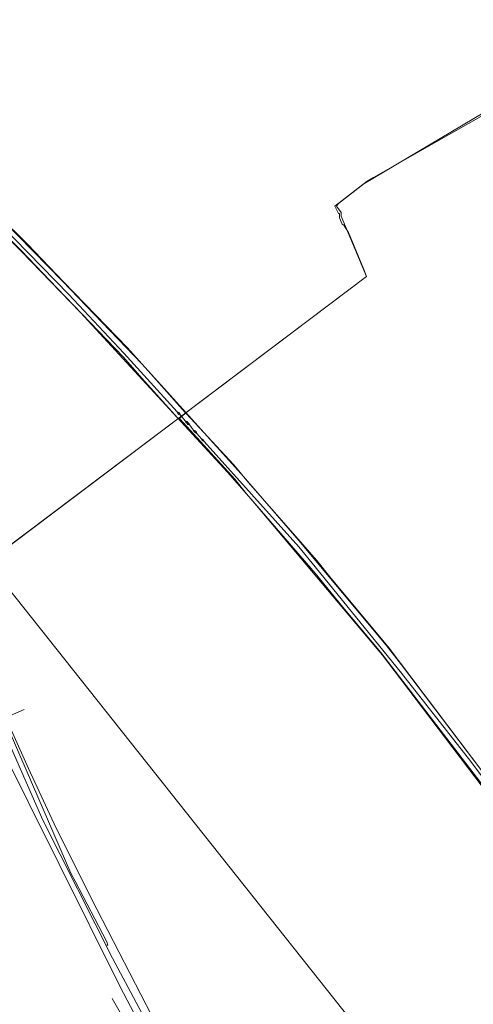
# Model space of a CAD drawing. Header units: metres. Extents: x 92810 to 93633, y 464687 to 465459.
# Tile 323 of 325: x 93493 to 93529, y 465340 to 465418. Entities that reach past the tile are written whole.
import ezdxf
from ezdxf.lldxf.tags import DXFTag

# ---------------------------------------------------------------- set-up
doc = ezdxf.new("R2010")
doc.units = ezdxf.units.M
for name, color, linetype, lineweight, transparency in [('B-OI-KL-DATA_KPN-G', 90, 'SI_B_DATA_KPN', 18, 0.4), ('B-OI-KL-DATA_ZIGGO BV-G', 90, 'SI_B_DATA_ZIGGO', 18, 0.4), ('B-OI-KL-ET_HS_LIANDER-G', 10, 'SI_B_ET_HS_LIANDON', 18, 0.4), ('B-OI-KL-ET_LS_LIANDER-G', 190, 'SI_B_ET_LS_LIANDER', 18, 0.4), ('B-OI-KL-ET_MS_LIANDER-G', 130, 'SI_B_ET_MS_LIANDER', 18, 0.4), ('B-OI-KL-GAS_LD_LIANDER-G', 30, 'SI_B_GAS_LD_LIANDER', 18, 0.4), ('B-WE-KL-DATA-G', 90, 'KL-DATA-N', 18, 0.4)]:
    doc.layers.add(name, color=color, linetype=linetype, lineweight=lineweight, transparency=transparency)
doc.styles.get("Standard").update_dxf_attribs({"font": 'isocp.shx'})
tags = doc.linetypes.add('KL-DATA-N', pattern='A,4,-1,[101,NLCS.SHX,S=0.5,R=0,X=0,Y=0],-1,4,-1,["D",Standard,S=1,R=0,X=-0.25,Y=-0.5],-1.5', length=12.5).pattern_tags.tags
tags[18] = DXFTag(74, 10)
doc.linetypes.add('SI_B_DATA_KPN', pattern='A,5,-2,["KPN",Standard,S=1.5,R=0,X=-0.51,Y=-0.75],-8', length=15)
doc.linetypes.add('SI_B_DATA_ZIGGO', pattern='A,5,-2,["ZIGGO",Standard,S=1.5,R=0,X=-0.51,Y=-0.75],-9', length=16)
doc.linetypes.add('SI_B_ET_HS_LIANDON', pattern='A,5,-2,["LI-HS",Standard,S=1.5,R=0,X=-0.51,Y=-0.75],-10', length=17)
doc.linetypes.add('SI_B_ET_LS_LIANDER', pattern='A,5,-2,["LI-LS",Standard,S=1.5,R=0,X=-0.51,Y=-0.75],-10', length=17)
doc.linetypes.add('SI_B_ET_MS_LIANDER', pattern='A,5,-2,["LI-MS",Standard,S=1.5,R=0,X=-0.51,Y=-0.75],-10', length=17)
doc.linetypes.add('SI_B_GAS_LD_LIANDER', pattern='A,5,-2,["LI-G-LD",Standard,S=1.5,R=0,X=-0.51,Y=-0.75],-11', length=18)

msp = doc.modelspace()

# ---------------------------------------------------------------- linework, layer by layer
at = {"layer": 'B-OI-KL-DATA_KPN-G', "flags": 128}
for points in [[(93463.893, 465458.821), (93468.607, 465437.964), (93469.607, 465432.964), (93469.821, 465431.464), (93471.25, 465419.536), (93471.393, 465418.75), (93472.607, 465411.75), (93472.75, 465411.321), (93475.464, 465402.036), (93475.821, 465401.107), (93480.25, 465388.679), (93480.607, 465387.893), (93496.893, 465350.25), (93497.25, 465349.607), (93499.75, 465344.821), (93499.821, 465344.536), (93499.75, 465344.536)], [(93500.179, 465340.321), (93526.964, 465293.321), (93527.036, 465293.107), (93527.036, 465292.893)]]:
    msp.add_lwpolyline(points, dxfattribs=at)
at = {"layer": 'B-OI-KL-DATA_ZIGGO BV-G', "flags": 128}
for points in [[(93493.208, 465363.225), (93491.195, 465362.338)], [(93491.195, 465362.338), (93494.672, 465354.447)], [(93494.672, 465354.447), (93500.209, 465343.509)], [(93503.732, 465336.896), (93500.209, 465343.509)]]:
    msp.add_lwpolyline(points, dxfattribs=at)
at = {"layer": 'B-OI-KL-ET_HS_LIANDER-G', "flags": 128}
for points in [[(93435.393, 465448.964), (93435.25, 465448.679), (93435.321, 465448.607), (93442.964, 465443.107), (93446.75, 465440.25), (93451.893, 465436.25), (93458.036, 465431.25), (93463.107, 465427.107), (93466.25, 465424.393), (93472.036, 465419.393), (93475.75, 465416.036), (93483.893, 465408.464), (93486.321, 465406.107), (93492.964, 465399.536), (93497.679, 465394.679), (93509.321, 465382.036), (93511.179, 465379.893), (93521.607, 465367.536), (93522.536, 465366.321), (93539.964, 465343.321), (93553.821, 465325.25), (93568.964, 465305.821), (93569.179, 465306.036)], [(93435.464, 465449.107), (93435.679, 465449.25), (93435.821, 465449.179), (93442.393, 465444.393), (93448.893, 465439.464), (93452.321, 465436.821), (93461.607, 465429.25), (93471.964, 465420.393), (93473.964, 465418.607), (93480.393, 465412.75), (93484.393, 465408.964), (93490.393, 465403.107), (93496.25, 465397.179), (93502.536, 465390.607), (93504.536, 465388.393), (93510.393, 465381.893), (93514.964, 465376.607), (93521.893, 465368.321), (93523.107, 465366.75), (93540.536, 465343.75), (93554.393, 465325.679), (93569.464, 465306.25), (93569.25, 465306.036)], [(93435.464, 465448.964), (93443.393, 465443.179), (93444.75, 465442.107), (93452.107, 465436.464), (93454.036, 465434.893), (93463.536, 465427.179), (93464.321, 465426.464), (93472.393, 465419.464), (93473.607, 465418.321), (93479.464, 465413.036), (93480.393, 465412.107), (93488.679, 465404.321), (93490.25, 465402.75), (93496.75, 465396.107), (93501.107, 465391.464), (93505.321, 465386.821)], [(93505.321, 465386.821), (93505.464, 465386.75)], [(93505.321, 465386.821), (93505.393, 465386.679)], [(93505.464, 465386.75), (93505.393, 465386.679)], [(93505.393, 465386.679), (93505.464, 465386.607)], [(93505.464, 465386.75), (93505.536, 465386.679)], [(93505.536, 465386.679), (93505.464, 465386.607)], [(93505.464, 465386.607), (93505.607, 465386.536)], [(93505.536, 465386.679), (93505.607, 465386.536)], [(93505.607, 465386.536), (93505.964, 465386.107)], [(93505.964, 465386.107), (93506.107, 465386.036)], [(93505.964, 465386.107), (93506.036, 465385.964)], [(93506.107, 465386.036), (93506.036, 465385.964)], [(93506.036, 465385.964), (93506.107, 465385.893)], [(93506.107, 465386.036), (93506.179, 465385.964)], [(93506.179, 465385.964), (93506.107, 465385.893)], [(93506.107, 465385.893), (93506.179, 465385.821)], [(93506.179, 465385.964), (93506.25, 465385.893)], [(93506.25, 465385.893), (93506.179, 465385.821)], [(93506.179, 465385.821), (93506.321, 465385.75)], [(93506.25, 465385.893), (93506.321, 465385.75)], [(93506.321, 465385.75), (93506.607, 465385.393)], [(93506.607, 465385.393), (93506.75, 465385.321)], [(93506.607, 465385.393), (93506.679, 465385.25)], [(93506.75, 465385.321), (93506.679, 465385.25)], [(93506.679, 465385.25), (93506.75, 465385.179)], [(93506.75, 465385.321), (93506.821, 465385.25)], [(93506.821, 465385.25), (93506.75, 465385.179)], [(93506.75, 465385.179), (93506.893, 465385.107)], [(93506.821, 465385.25), (93506.893, 465385.107)], [(93506.893, 465385.107), (93507.25, 465384.679)], [(93507.25, 465384.679), (93507.393, 465384.607)], [(93507.25, 465384.679), (93507.321, 465384.536)], [(93507.393, 465384.607), (93507.321, 465384.536)], [(93507.321, 465384.536), (93507.464, 465384.464)], [(93507.393, 465384.607), (93507.464, 465384.464)], [(93507.464, 465384.464), (93514.964, 465376.107), (93516.25, 465374.536), (93523.107, 465366.107), (93528.607, 465359.107), (93529.607, 465357.75), (93530.679, 465356.107), (93533.036, 465352.964), (93539.107, 465345.25), (93552.893, 465326.964), (93569.179, 465306.036)]]:
    msp.add_lwpolyline(points, dxfattribs=at)
at = {"layer": 'B-OI-KL-ET_LS_LIANDER-G'}
for p, q in [((93532.893, 465412.464), (93520.107, 465404.893)), ((93520.107, 465404.893), (93518.107, 465403.321)), ((93489.607, 465403.893), (93493.464, 465400.107)), ((93489.179, 465403.321), (93492.964, 465399.607)), ((93518.107, 465403.321), (93517.964, 465403.107)), ((93517.964, 465403.107), (93518.321, 465402.607)), ((93518.321, 465402.607), (93518.321, 465402.321)), ((93518.321, 465402.321), (93520.321, 465397.536)), ((93492.964, 465399.607), (93495.821, 465396.607)), ((93493.464, 465400.107), (93496.321, 465397.107)), ((93520.321, 465397.536), (93506.036, 465386.75)), ((93495.821, 465396.607), (93501.036, 465391.179)), ((93496.321, 465397.107), (93501.393, 465391.893)), ((93501.393, 465391.893), (93503.25, 465389.821)), ((93501.036, 465391.179), (93502.75, 465389.25)), ((93503.25, 465389.821), (93505.964, 465386.75)), ((93502.75, 465389.25), (93505.393, 465386.321)), ((93505.393, 465386.321), (93505.536, 465386.321)), ((93505.393, 465386.321), (93505.393, 465386.25)), ((93505.464, 465386.321), (93505.464, 465386.25)), ((93505.964, 465386.679), (93505.536, 465386.321)), ((93505.536, 465386.321), (93505.536, 465386.25)), ((93505.964, 465386.75), (93506.036, 465386.75)), ((93505.964, 465386.75), (93505.964, 465386.679)), ((93505.964, 465386.679), (93506.036, 465386.679)), ((93506.036, 465386.75), (93506.036, 465386.679)), ((93506.036, 465386.679), (93509.821, 465382.607)), ((93505.393, 465386.25), (93491.036, 465375.464)), ((93505.393, 465386.25), (93505.536, 465386.25)), ((93505.536, 465386.25), (93509.893, 465381.464)), ((93509.821, 465382.607), (93510.964, 465381.25)), ((93509.893, 465381.464), (93510.821, 465380.321)), ((93510.964, 465381.25), (93516.393, 465375.036)), ((93510.821, 465380.321), (93516.25, 465374.036)), ((93516.393, 465375.036), (93517.536, 465373.607)), ((93516.25, 465374.036), (93518.464, 465371.321)), ((93517.536, 465373.607), (93522.036, 465368.179)), ((93518.464, 465371.321), (93521.464, 465367.75)), ((93521.464, 465367.75), (93532.893, 465352.821)), ((93522.036, 465368.179), (93539.75, 465344.75)), ((93490.036, 465362.893), (93500.821, 465341.25)), ((93500.821, 465341.25), (93502.536, 465337.964))]:
    msp.add_line(p, q, dxfattribs=at)
at = {"layer": 'B-OI-KL-ET_MS_LIANDER-G'}
msp.add_line((93518.179, 465402.536), (93518.179, 465402.179), dxfattribs=at)
at = {"layer": 'B-OI-KL-ET_MS_LIANDER-G', "flags": 128}
for points in [[(93518.179, 465402.536), (93518.107, 465402.536), (93517.821, 465403.107), (93520.393, 465405.107), (93520.893, 465405.393), (93534.607, 465413.179)], [(93518.179, 465402.179), (93518.393, 465401.679), (93518.536, 465401.607), (93518.893, 465401.036), (93520.107, 465398.107), (93520.321, 465397.536), (93491.036, 465375.464)]]:
    msp.add_lwpolyline(points, dxfattribs=at)
at = {"layer": 'B-OI-KL-GAS_LD_LIANDER-G', "flags": 128}
msp.add_lwpolyline([(93481.464, 465387.321), (93482.964, 465383.179), (93483.75, 465381.25), (93486.536, 465374.464), (93487.679, 465371.893), (93489.25, 465368.393), (93490.464, 465365.393), (93493.536, 465358.536), (93495.75, 465353.821), (93498.964, 465347.393), (93504.179, 465337.25), (93504.75, 465336.25), (93515.393, 465316.321), (93517.25, 465312.964), (93524.821, 465299.107), (93524.464, 465297.821), (93524.464, 465297.321), (93525.321, 465295.821)], dxfattribs=at)
at = {"layer": 'B-WE-KL-DATA-G'}
msp.add_lwpolyline([(93430.18, 465456.629), (93431.533, 465448.973), (93596.938, 465240.511)], dxfattribs=at)

doc.saveas('drawing.dxf')
